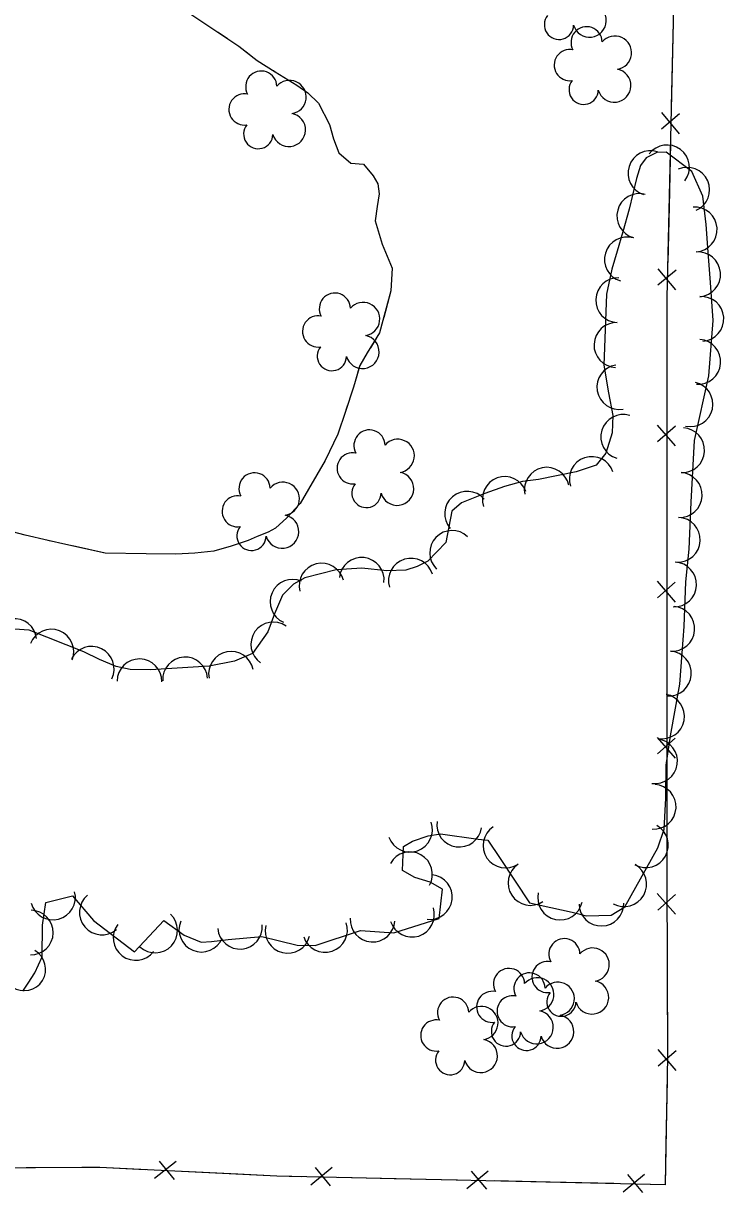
# Model space of a CAD drawing. Extents: x 591954 to 597000, y 198576 to 213500.
# Drawn here: x 593791.3 to 593916.4, y 211748.5 to 211957.1 of the extents above; entities that cross this region are included whole.
import ezdxf

# ---------------------------------------------------------------- set-up
doc = ezdxf.new("R2010")
doc.units = 0
for name, color, linetype in [('Level 15', 7, 'Continuous'), ('Level 18', 7, 'Continuous'), ('Level 19', 7, 'Continuous')]:
    doc.layers.add(name, color=color, linetype=linetype)

msp = doc.modelspace()

# ---------------------------------------------------------------- linework, layer by layer
at = {"layer": 'Level 15'}
for p, q in [((593905.09, 211941.22), (593908.25, 211937.43)), ((593908.33, 211940.98), (593905.09, 211938.25)), ((593904.47, 211913.36), (593907.62, 211909.58)), ((593907.7, 211913.12), (593904.47, 211910.4)), ((593904.34, 211885.47), (593907.57, 211881.75)), ((593907.58, 211885.3), (593904.4, 211882.5)), ((593904.32, 211857.61), (593907.56, 211853.89)), ((593907.56, 211857.44), (593904.39, 211854.64)), ((593904.33, 211829.75), (593907.57, 211826.03)), ((593907.57, 211829.58), (593904.4, 211826.78)), ((593904.36, 211801.88), (593907.61, 211798.18)), ((593907.59, 211801.72), (593904.43, 211798.92)), ((593904.47, 211774.05), (593907.67, 211770.29)), ((593907.71, 211773.84), (593904.51, 211771.08)), ((593818.55, 211754.07), (593814.68, 211751.02)), ((593818.22, 211750.85), (593815.59, 211754.15)), ((593846.34, 211752.98), (593842.55, 211749.82)), ((593846.1, 211749.75), (593843.38, 211752.98)), ((593874.2, 211752.37), (593870.41, 211749.21)), ((593873.95, 211749.13), (593871.23, 211752.36)), ((593902.05, 211751.75), (593898.26, 211748.6)), ((593901.81, 211748.52), (593899.08, 211751.75))]:
    msp.add_line(p, q, dxfattribs=at)
for points in [[(593696.33, 212049.92), (593722.94, 212049.73), (593743.51, 212049.52), (593761.72, 212049.44), (593787.45, 212048.8), (593822.3, 212048.06), (593863.81, 212047.87), (593908.03, 212047.02), (593907.78, 212000.6), (593907.31, 211962.61), (593906.09, 211908.2), (593906.06, 211854.35), (593906.08, 211804.73), (593906.2, 211772.74), (593905.77, 211749.93), (593836.51, 211751.46), (593804.93, 211753), (593770.43, 211752.81), (593758.51, 211750.31), (593757.17, 211772.15)], [(593907.33, 211963.61), (593907.31, 211962.61), (593907.08, 211952.3)], [(593907.08, 211952.3), (593906.86, 211942.34)], [(593906.71, 211935.76), (593906.46, 211924.44)], [(593906.46, 211924.44), (593906.23, 211914.49)], [(593906.09, 211907.91), (593906.08, 211896.59)], [(593906.08, 211896.59), (593906.08, 211886.63)], [(593906.07, 211880.05), (593906.07, 211868.73)], [(593906.07, 211868.73), (593906.06, 211858.77)], [(593906.06, 211852.19), (593906.06, 211840.87)], [(593906.06, 211840.87), (593906.07, 211830.91)], [(593906.07, 211824.33), (593906.08, 211813.01)], [(593906.08, 211813.01), (593906.08, 211804.73), (593906.09, 211803.05)], [(593906.11, 211796.47), (593906.15, 211785.15)], [(593906.15, 211785.15), (593906.19, 211775.19)], [(593906.12, 211768.61), (593905.91, 211757.29)], [(593905.91, 211757.29), (593905.77, 211749.93), (593903.17, 211749.99)], [(593801.74, 211752.98), (593791.78, 211752.93)], [(593813.05, 211752.6), (593804.93, 211753), (593801.74, 211752.98)], [(593829.57, 211751.8), (593819.63, 211752.28)], [(593840.88, 211751.36), (593836.51, 211751.46), (593829.57, 211751.8)], [(593857.42, 211751), (593847.46, 211751.22)], [(593868.74, 211750.75), (593857.42, 211751)], [(593885.27, 211750.38), (593875.32, 211750.6)], [(593896.59, 211750.13), (593885.27, 211750.38)]]:
    msp.add_lwpolyline(points, dxfattribs=at)
at = {"layer": 'Level 18'}
for points in [[(593910.54, 211930.72), (593905.97, 211934.15), (593904.29, 211934.08), (593902.38, 211933.13), (593901.39, 211931.77), (593900.65, 211929.47), (593899.32, 211924.01), (593898.22, 211919.92), (593897.2, 211916.5), (593896.23, 211913.26), (593895.32, 211908.8), (593894.84, 211896.15), (593895.65, 211891.23), (593896.45, 211887.15), (593896.31, 211884.06), (593895.21, 211880.43), (593893.44, 211878.31), (593889.88, 211877.12), (593883.19, 211875.77), (593880.29, 211875.39), (593877.11, 211874.49), (593873.62, 211873.24), (593869.46, 211871.58), (593867.74, 211870.1), (593866.64, 211864.52), (593863.46, 211861.2), (593861.55, 211860.23), (593859.49, 211859.6), (593856.1, 211859.43), (593851.66, 211859.93), (593847.11, 211859.62), (593841.49, 211858.2), (593839.45, 211857.08), (593837.52, 211855.09), (593836.07, 211851.78), (593834.92, 211848.6), (593832.18, 211844.7), (593828.94, 211843.33), (593824.4, 211842.44), (593813.96, 211841.79), (593810.33, 211841.85), (593807.86, 211842.36), (593804.84, 211843.63), (593802.1, 211844.98), (593792.34, 211848.86), (593789.7, 211849.03)], [(593791.18, 211784.47), (593792.16, 211785.88), (593793.31, 211787.74), (593794.64, 211790.59), (593794.72, 211796.22), (593795.3, 211800.26), (593800.05, 211801.5), (593803.81, 211797.04), (593811.13, 211791.46), (593816.34, 211797.08), (593819.94, 211794.47), (593823, 211793.2), (593824.84, 211793.3), (593827.82, 211793.68), (593833.82, 211794.19), (593840.12, 211792.67), (593843.36, 211792.62), (593851.42, 211795.28), (593857.35, 211794.89), (593865.44, 211797.45), (593866.06, 211802.67), (593863.82, 211803.91), (593861.12, 211804.77), (593858.89, 211806.01), (593859.12, 211810.29), (593860.7, 211811.22), (593863.47, 211812.2), (593865.67, 211812.54), (593872.4, 211811.58), (593874.14, 211811.39), (593876.35, 211808.11), (593881.58, 211800.22), (593889.17, 211798.57), (593891.72, 211797.93), (593896.14, 211798.03), (593898.59, 211799.52), (593904.45, 211810.01), (593905.56, 211813.34), (593905.91, 211818.9), (593905.97, 211824.81), (593906.69, 211829.99), (593908.41, 211839.23), (593908.78, 211844.75), (593909.16, 211849.52), (593909.48, 211857.52), (593910.05, 211863.33), (593910.41, 211871.7), (593910.98, 211882.71), (593913.55, 211894.27), (593914.34, 211904.15), (593913.86, 211910.93), (593913.41, 211916.33), (593913.07, 211921.25), (593912.47, 211926.32), (593910.54, 211930.72)]]:
    msp.add_lwpolyline(points, dxfattribs=at)
for centre, radius, start, end in [((593892.29, 211957.64), 2.97, 196.0745, 79.0477), ((593886.82, 211956.88), 2.61, 140.7797, 358.7123), ((593891.75, 211953.76), 2.78, 1.3946, 209.1675), ((593896.8, 211951.91), 2.97, 278.4237, 139.6575), ((593888.75, 211949.69), 2.78, 78.0716, 279.0826), ((593833.72, 211945.85), 2.78, 1.3946, 209.1675), ((593896.69, 211946.05), 2.97, 196.0745, 79.0477), ((593838.76, 211944), 2.97, 278.4237, 139.6575), ((593891.22, 211945.29), 2.61, 140.7797, 358.7123), ((593830.72, 211941.78), 2.78, 78.0716, 279.0826), ((593838.65, 211938.14), 2.97, 196.0745, 79.0477), ((593833.18, 211937.38), 2.61, 140.7797, 358.7123), ((593846.85, 211906.24), 2.78, 1.3946, 209.1675), ((593851.89, 211904.39), 2.97, 278.4237, 139.6575), ((593843.85, 211902.17), 2.78, 78.0716, 279.0826), ((593851.78, 211898.53), 2.97, 196.0745, 79.0477), ((593846.31, 211897.77), 2.61, 140.7797, 358.7123), ((593853.02, 211881.83), 2.78, 1.3946, 209.1675), ((593858.06, 211879.97), 2.97, 278.4237, 139.6575), ((593850.02, 211877.75), 2.78, 78.0716, 279.0826), ((593857.95, 211874.11), 2.97, 196.0745, 79.0477), ((593832.52, 211874.17), 2.78, 1.3946, 209.1675), ((593837.56, 211872.31), 2.97, 278.4237, 139.6575), ((593852.48, 211873.35), 2.61, 140.7797, 358.7123), ((593829.52, 211870.09), 2.78, 78.0716, 279.0826), ((593837.45, 211866.46), 2.97, 196.0745, 79.0477), ((593831.98, 211865.69), 2.61, 140.7797, 358.7123), ((593887.78, 211791.05), 2.78, 1.3946, 209.1675), ((593892.83, 211789.2), 2.97, 278.4237, 139.6575), ((593884.78, 211786.98), 2.78, 78.0716, 279.0826), ((593877.91, 211785.74), 2.78, 1.3946, 209.1675), ((593881.56, 211784.95), 2.78, 1.3946, 209.1675), ((593882.95, 211783.88), 2.97, 278.4237, 139.6575), ((593886.6, 211783.1), 2.97, 278.4237, 139.6575), ((593892.72, 211783.34), 2.97, 196.0745, 79.0477), ((593867.94, 211780.62), 2.78, 1.3946, 209.1675), ((593874.91, 211781.66), 2.78, 78.0716, 279.0826), ((593878.56, 211780.88), 2.78, 78.0716, 279.0826), ((593887.25, 211782.58), 2.61, 140.7797, 358.7123), ((593872.99, 211778.77), 2.97, 278.4237, 139.6575), ((593864.94, 211776.55), 2.78, 78.0716, 279.0826), ((593882.84, 211778.03), 2.97, 196.0745, 79.0477), ((593886.49, 211777.24), 2.97, 196.0745, 79.0477), ((593877.37, 211777.26), 2.61, 140.7797, 358.7123), ((593881.02, 211776.48), 2.61, 140.7797, 358.7123), ((593872.88, 211772.91), 2.97, 196.0745, 79.0477), ((593867.41, 211772.15), 2.61, 140.7797, 358.7123)]:
    msp.add_arc(centre, radius, start, end, dxfattribs=at)
for centre, major_axis, ratio, start_param, end_param in [((593906.1, 211931.44), (-2.21, -3.34), 0.995378, 1.511126, 4.652451), ((593903.15, 211930.41), (2.14, 3.38), 0.99879, 0.25503, 3.396355), ((593909.69, 211927.45), (1.85, -3.55), 0.999505, 6.217216, 9.358541), ((593901.15, 211922.77), (1.61, 3.66), 0.998867, 0.149492, 3.290817), ((593911.03, 211920.36), (0.28, -3.99), 0.999645, 0.000134, 3.141459), ((593898.94, 211915.02), (-0.27, 3.99), 0.998719, 5.925108, 9.066433), ((593911.64, 211912.36), (0.33, -3.99), 0.999638, 0.000134, 3.141459), ((593897.37, 211907.74), (0.23, 3.99), 0.999073, 0.018485, 3.15981), ((593912.22, 211904.41), (0.28, -3.99), 0.999645, 0.000134, 3.141459), ((593897.07, 211899.75), (0.23, 3.99), 0.999073, 0.018485, 3.15981), ((593911.65, 211896.75), (-0.32, -3.99), 0.999722, 0.000134, 3.141459), ((593897.6, 211892.23), (0.58, 3.96), 0.999221, 0.310075, 3.4514), ((593910.28, 211889.18), (-0.87, -3.9), 0.999796, 0.000134, 3.141459), ((593898.29, 211883.37), (-0.49, 3.97), 0.998653, 5.865313, 9.006639), ((593908.8, 211880.98), (-0.21, -3.99), 0.999708, 0.000134, 3.141459), ((593892.66, 211875.84), (2.02, 3.45), 0.998822, 5.56428, 8.705605), ((593884.64, 211873.93), (3.92, 0.8), 0.999476, 0.000134, 3.141459), ((593877.15, 211872.28), (3.76, 1.35), 0.999305, 0.000134, 3.141459), ((593908.38, 211872.99), (-0.21, -3.99), 0.999708, 0.000134, 3.141459), ((593870.43, 211869.65), (3.03, 2.61), 0.99894, 0.000134, 3.141459), ((593908.02, 211864.99), (-0.18, -4), 0.999704, 0.000134, 3.141459), ((593867.76, 211862.66), (-0.36, 3.98), 0.997403, 5.4294, 8.570725), ((593844.48, 211856.8), (2.5, 3.13), 0.999087, 5.632766, 8.774092), ((593851.63, 211857.83), (3.44, -2.05), 0.999767, 0.426793, 3.568119), ((593860.42, 211857.7), (3.99, -0.3), 0.999263, 0.372605, 3.51393), ((593907.37, 211857.02), (3.38, -2.13), 0.998801, 5.234719, 8.376044), ((593839.3, 211853.93), (-2.25, 3.31), 0.995827, 5.271855, 8.413181), ((593907.03, 211849.12), (3.6, -1.75), 0.997893, 5.0835, 8.224825), ((593789.66, 211846.92), (3.98, 0.44), 0.999581, 0.000134, 3.141459), ((593835.87, 211846.32), (-0.09, 4), 0.998186, 5.65009, 8.791415), ((593796.28, 211845.04), (2.52, 3.1), 0.999713, 5.016783, 8.158108), ((593803.47, 211841.97), (2.01, 3.46), 0.998798, 4.780342, 7.921667), ((593812, 211839.73), (2.66, 2.99), 0.999335, 5.424729, 8.566054), ((593820.14, 211840.08), (3.77, 1.32), 0.999605, 6.007623, 9.148948), ((593828.33, 211841.08), (1.64, 3.65), 0.998457, 5.328484, 8.469809), ((593906.44, 211841.13), (-0.57, -3.96), 0.999714, 0.075892, 3.217217), ((593905.21, 211833.49), (3.43, -2.07), 0.998193, 5.070673, 8.211998), ((593903.95, 211825.5), (3.15, -2.47), 0.999022, 5.238035, 8.37936), ((593903.71, 211817.36), (3.47, -1.99), 0.998539, 5.171439, 8.312764), ((593860.25, 211813.28), (-3.77, -1.34), 0.99994, 0.000134, 3.141459), ((593869.04, 211814.18), (-3.96, 0.57), 0.999714, 0.000134, 3.141459), ((593877.3, 211810.44), (-2.23, 3.32), 0.999474, 0.000134, 3.141459), ((593902.33, 211810.52), (2.05, -3.44), 0.999711, 5.237235, 8.378561), ((593860.25, 211805.31), (3.49, -1.95), 0.999543, 0.000134, 3.141459), ((593881.73, 211803.77), (-2.21, 3.33), 0.999475, 0.000134, 3.141459), ((593898.44, 211803.54), (2.05, -3.44), 0.999711, 5.237235, 8.378561), ((593863.79, 211801.26), (-0.47, -3.97), 0.999743, 0.000134, 3.141459), ((593796.56, 211801.19), (-3.87, -1.02), 0.999909, 0.000134, 3.141459), ((593887.03, 211801.17), (-3.91, 0.85), 0.999676, 0.000134, 3.141459), ((593805.3, 211798.51), (-2.58, 3.06), 0.99947, 0.000134, 3.141459), ((593894.4, 211800.09), (-4, -0.09), 0.9998, 0.000134, 3.141459), ((593792.61, 211794.92), (3.89, -0.95), 0.993671, 4.93633, 8.077655), ((593814.79, 211795.29), (2.67, -2.98), 0.998761, 4.804747, 7.946072), ((593860.61, 211798.11), (-3.81, -1.21), 0.999928, 0.000134, 3.141459), ((593811.31, 211793.96), (-3.18, 2.42), 0.999499, 0.000134, 3.141459), ((593823.05, 211795.45), (-3.7, 1.53), 0.999589, 0.000134, 3.141459), ((593829.92, 211795.96), (-0.89, 3.9), 0.991115, 1.433068, 4.574393), ((593838.43, 211795.23), (-3.89, 0.94), 0.999665, 0.000134, 3.141459), ((593845.09, 211795.4), (-3.8, -1.25), 0.999933, 0.000134, 3.141459), ((593853.58, 211797.23), (-3.99, 0.26), 0.999754, 0.000134, 3.141459), ((593791.3, 211788.47), (3.31, -2.25), 0.962979, 4.751668, 7.892993)]:
    msp.add_ellipse(centre, major_axis=major_axis, ratio=ratio, start_param=start_param, end_param=end_param, dxfattribs=at)
at = {"layer": 'Level 19'}
for points in [[(593820.63, 211959.15), (593829.72, 211953.08), (593833, 211950.54), (593836.22, 211948.49), (593840.04, 211946.14), (593842.02, 211944.72), (593843.96, 211942.88), (593845.87, 211939.11), (593846.6, 211936.55), (593847.53, 211934.03), (593849.72, 211932.18), (593851.97, 211932.04)], [(593826.03, 211955.55), (593827.69, 211954.44)], [(593830.95, 211952.13), (593832.53, 211950.9)], [(593835.88, 211948.71), (593836.22, 211948.49), (593840.04, 211946.14), (593842.02, 211944.72), (593843.96, 211942.88), (593845.87, 211939.11), (593846.6, 211936.55), (593847.53, 211934.03), (593849.72, 211932.18), (593851.97, 211932.04)], [(593851.97, 211932.04), (593853.7, 211929.95), (593854.52, 211928.52), (593854.78, 211926.74), (593854.39, 211924.48), (593854.05, 211921.89), (593855.26, 211917.76), (593857.07, 211913.48), (593856.86, 211909.41), (593854.83, 211901.9), (593852.64, 211898.37), (593851.29, 211896.09), (593850.15, 211892.25), (593848.74, 211887.87), (593847.37, 211883.87), (593845.12, 211879.12), (593840.64, 211871.46), (593838.31, 211868.89), (593836.24, 211867.1), (593834.98, 211866.34), (593832.98, 211865.61), (593831.41, 211864.89), (593828.37, 211863.86), (593825.26, 211862.98), (593821.85, 211862.59), (593818.46, 211862.45), (593813.18, 211862.52), (593805.86, 211862.62), (593798.87, 211864.15), (593795.74, 211864.85), (593791.58, 211865.83), (593789.36, 211866.4)], [(593851.97, 211932.04), (593853.7, 211929.95), (593854.52, 211928.52), (593854.78, 211926.74), (593854.39, 211924.48), (593854.05, 211921.89), (593855.26, 211917.76), (593857.07, 211913.48), (593856.86, 211909.41), (593855.58, 211904.67)], [(593854.24, 211900.94), (593853.18, 211899.24)], [(593851.19, 211895.78), (593850.63, 211893.86)], [(593849.44, 211890.04), (593848.83, 211888.14)], [(593847.53, 211884.36), (593847.37, 211883.87), (593845.12, 211879.12), (593840.64, 211871.46), (593838.31, 211868.89), (593836.24, 211867.1), (593834.98, 211866.34), (593832.98, 211865.61), (593831.41, 211864.89), (593828.73, 211863.98)], [(593796.14, 211864.76), (593795.74, 211864.85), (593794.19, 211865.21)], [(593828.73, 211863.98), (593828.37, 211863.86), (593825.26, 211862.98), (593821.85, 211862.59), (593818.46, 211862.45), (593813.18, 211862.52), (593805.86, 211862.62), (593800.04, 211863.89)]]:
    msp.add_lwpolyline(points, dxfattribs=at)

doc.saveas('drawing.dxf')
